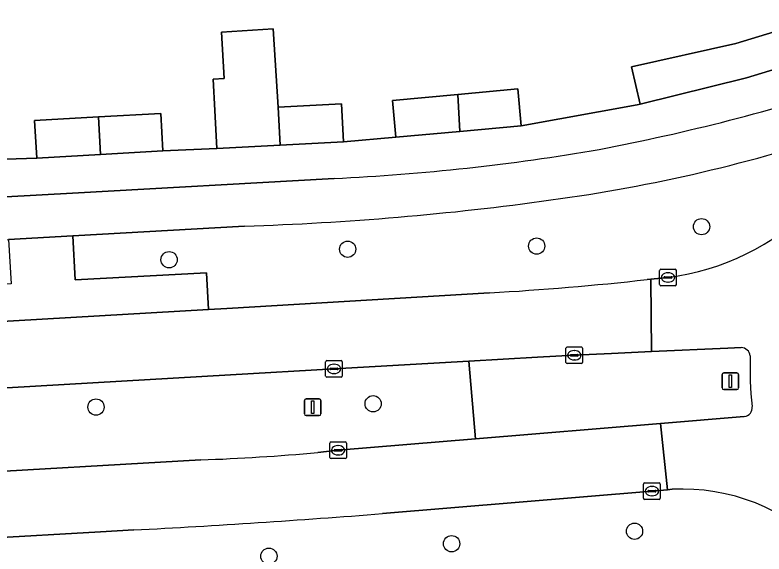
# Model space of a CAD drawing. Extents: x 158455 to 159797, y 387218 to 388672.
# Drawn here: x 159106.65 to 159151.64, y 387731.5 to 387763.85 of the extents above; entities that cross this region are included whole.
import ezdxf

# ---------------------------------------------------------------- set-up
doc = ezdxf.new("R2010")
doc.units = 0
for name, color, linetype in [('IMGEO_Berm_groen', 7, 'Continuous'), ('IMGEO_Boom', 7, 'Continuous'), ('IMGEO_Erf', 7, 'Continuous'), ('IMGEO_Fietspad_open', 7, 'Continuous'), ('IMGEO_Kolk', 7, 'Continuous'), ('IMGEO_Lichtmast', 7, 'Continuous'), ('IMGEO_Pand', 7, 'Continuous'), ('IMGEO_Rijbaan_lokaal_gesloten', 7, 'Continuous'), ('IMGEO_Voetpad_open', 7, 'Continuous')]:
    doc.layers.add(name, color=color, linetype=linetype)

msp = doc.modelspace()

# ---------------------------------------------------------------- linework, layer by layer
at = {"layer": 'IMGEO_Berm_groen'}
for points in [[(159120.438, 387751.184), (159110.121, 387750.601), (159110.266, 387747.95), (159118.152, 387748.385), (159118.285, 387746.166), (159119.379, 387746.229), (159135.155, 387747.173)], [(159144.618, 387747.972), (159144.846, 387747.995), (159145.876, 387748.099)], [(159150.275, 387743.891), (159149.468, 387743.854), (159144.893, 387743.645), (159142.486, 387743.535), (159140.248, 387743.425), (159138.033, 387743.316), (159133.905, 387743.077), (159134.323, 387738.411), (159145.434, 387739.335), (159150.46, 387739.753)], [(159133.905, 387743.077), (159125.815, 387742.609), (159119.603, 387742.245), (159101.318, 387741.201), (159086.074, 387740.295), (159081.052, 387740.039), (159081.341, 387735.099), (159083.315, 387735.202), (159102.57, 387736.28), (159117.824, 387737.147)], [(159124.842, 387737.593), (159126.063, 387737.724), (159134.323, 387738.411), (159133.905, 387743.077)], [(159146.132, 387735.384), (159145.84, 387735.357), (159144.911, 387735.272), (159128.737, 387733.925)], [(159113.785, 387732.943), (159111.784, 387732.831), (159097.802, 387732.031)]]:
    msp.add_lwpolyline(points, dxfattribs=at)
for centre, radius, start, end in [((159126.322, 387846.54), 94.622, 277.60508, 288.77586), ((159115.198, 387921.74), 170.637, 271.75981, 277.9658), ((159143.968, 387762.997), 15.019, 277.2978, 314.9278), ((159125.034, 387923.477), 176.594, 273.28549, 276.36705), ((159150.256, 387743.324), 0.567, 7.2768, 88.1234), ((159170.298, 387742.576), 19.496, 177.5885, 186.576), ((159150.413, 387740.272), 0.522, 275.1405, 7.7771), ((159113.096, 387866.977), 129.916, 272.08545, 275.18716), ((159146.75, 387723.564), 11.836, 43.6576, 92.9916), ((159084.671, 388290.551), 558.368, 272.9888, 274.52642)]:
    msp.add_arc(centre, radius, start, end, dxfattribs=at)
at = {"layer": 'IMGEO_Boom'}
for centre in [(159147.891, 387751.145), (159137.989, 387749.98), (159126.635, 387749.794), (159115.913, 387749.161), (159128.167, 387740.516), (159111.52, 387740.318), (159143.864, 387732.869), (159132.88, 387732.119), (159121.904, 387731.368)]:
    msp.add_circle(centre, 0.489, dxfattribs=at)
at = {"layer": 'IMGEO_Erf'}
msp.add_lwpolyline([(159104.848, 387755.163), (159107.959, 387755.26), (159107.831, 387757.514), (159111.662, 387757.731), (159115.412, 387757.944), (159115.54, 387755.69), (159118.774, 387755.832), (159118.655, 387758.125), (159118.558, 387760), (159119.217, 387760.04), (159119.049, 387762.828), (159122.17, 387763.016), (159122.453, 387758.323), (159126.274, 387758.522), (159126.394, 387756.229), (159129.524, 387756.51), (159129.323, 387758.725), (159133.248, 387759.083), (159136.865, 387759.412), (159137.066, 387757.197), (159144.017, 387758.45), (159144.207, 387758.488), (159143.688, 387760.738), (159149.954, 387762.142), (159153.643, 387763.267)], dxfattribs=at)
at = {"layer": 'IMGEO_Fietspad_open'}
for points in [[(159125.829, 387754.041), (159110.108, 387753.164), (159106.1, 387752.941), (159100.132, 387752.603)], [(159100.738, 387750.071), (159106.262, 387750.383), (159110.121, 387750.601), (159120.438, 387751.184)]]:
    msp.add_lwpolyline(points, dxfattribs=at)
for centre, radius, start, end in [((159118.227, 387879.647), 126.074, 280.75219, 288.03371), ((159126.322, 387846.54), 94.622, 277.60508, 288.77586), ((159119.887, 387881.727), 127.825, 272.66417, 279.84711), ((159115.198, 387921.74), 170.637, 271.75981, 277.9658)]:
    msp.add_arc(centre, radius, start, end, dxfattribs=at)
at = {"layer": 'IMGEO_Kolk'}
for p, q in [((159145.45, 387748.599), (159146.302, 387748.599)), ((159145.375, 387747.673), (159145.375, 387748.525)), ((159145.677, 387748.142), (159146.075, 387748.142)), ((159145.863, 387748.379), (159145.888, 387748.379)), ((159146.376, 387748.525), (159146.376, 387747.673)), ((159145.634, 387748.093), (159145.634, 387748.105)), ((159146.072, 387748.056), (159145.674, 387748.056)), ((159145.886, 387747.819), (159145.861, 387747.819)), ((159146.118, 387748.105), (159146.118, 387748.093)), ((159146.302, 387747.599), (159145.45, 387747.599)), ((159139.747, 387742.999), (159139.747, 387743.851)), ((159139.822, 387743.925), (159140.674, 387743.925)), ((159140.235, 387743.705), (159140.26, 387743.705)), ((159140.748, 387743.851), (159140.748, 387742.999)), ((159140.006, 387743.419), (159140.006, 387743.431)), ((159140.444, 387743.382), (159140.046, 387743.382)), ((159140.049, 387743.468), (159140.447, 387743.468)), ((159140.49, 387743.431), (159140.49, 387743.419)), ((159125.314, 387742.183), (159125.314, 387743.035)), ((159125.389, 387743.109), (159126.241, 387743.109)), ((159125.802, 387742.889), (159125.827, 387742.889)), ((159126.315, 387743.035), (159126.315, 387742.183)), ((159140.674, 387742.925), (159139.822, 387742.925)), ((159140.258, 387743.145), (159140.233, 387743.145)), ((159125.573, 387742.603), (159125.573, 387742.615)), ((159126.011, 387742.566), (159125.613, 387742.566)), ((159125.616, 387742.652), (159126.014, 387742.652)), ((159125.825, 387742.329), (159125.8, 387742.329)), ((159126.057, 387742.615), (159126.057, 387742.603)), ((159126.241, 387742.109), (159125.389, 387742.109)), ((159125.637, 387738.224), (159126.489, 387738.224)), ((159125.562, 387737.298), (159125.562, 387738.15)), ((159125.864, 387737.767), (159126.262, 387737.767)), ((159126.05, 387738.004), (159126.075, 387738.004)), ((159126.563, 387738.15), (159126.563, 387737.298)), ((159125.821, 387737.718), (159125.821, 387737.73)), ((159126.259, 387737.681), (159125.861, 387737.681)), ((159126.073, 387737.444), (159126.048, 387737.444)), ((159126.305, 387737.73), (159126.305, 387737.718)), ((159126.489, 387737.224), (159125.637, 387737.224)), ((159144.41, 387734.846), (159144.41, 387735.698)), ((159144.485, 387735.772), (159145.337, 387735.772)), ((159144.898, 387735.552), (159144.923, 387735.552)), ((159145.411, 387735.698), (159145.411, 387734.846)), ((159144.669, 387735.266), (159144.669, 387735.278)), ((159145.107, 387735.229), (159144.709, 387735.229)), ((159144.712, 387735.315), (159145.11, 387735.315)), ((159145.153, 387735.278), (159145.153, 387735.266)), ((159145.337, 387734.772), (159144.485, 387734.772)), ((159144.921, 387734.992), (159144.896, 387734.992))]:
    msp.add_line(p, q, dxfattribs=at)
for points in [[(159145.45, 387748.599), (159146.302, 387748.599)], [(159145.375, 387747.673), (159145.375, 387748.525)], [(159146.376, 387748.525), (159146.376, 387747.673)], [(159146.302, 387747.599), (159145.45, 387747.599)], [(159139.747, 387742.999), (159139.747, 387743.851)], [(159139.822, 387743.925), (159140.674, 387743.925)], [(159140.748, 387743.851), (159140.748, 387742.999)], [(159125.314, 387742.183), (159125.314, 387743.035)], [(159125.389, 387743.109), (159126.241, 387743.109)], [(159126.315, 387743.035), (159126.315, 387742.183)], [(159140.674, 387742.925), (159139.822, 387742.925)], [(159126.241, 387742.109), (159125.389, 387742.109)], [(159125.637, 387738.224), (159126.489, 387738.224)], [(159125.562, 387737.298), (159125.562, 387738.15)], [(159126.563, 387738.15), (159126.563, 387737.298)], [(159126.489, 387737.224), (159125.637, 387737.224)], [(159144.41, 387734.846), (159144.41, 387735.698)], [(159144.485, 387735.772), (159145.337, 387735.772)], [(159145.411, 387735.698), (159145.411, 387734.846)], [(159145.337, 387734.772), (159144.485, 387734.772)]]:
    msp.add_lwpolyline(points, dxfattribs=at)
for centre, radius, start, end in [((159145.452, 387748.523), 0.0765, 91.552, 178.448), ((159145.452, 387748.523), 0.0765, 91.552, 178.448), ((159146.3, 387748.523), 0.0765, 1.552, 88.448), ((159146.3, 387748.523), 0.0765, 1.552, 88.448), ((159145.674, 387748.102), 0.0403, 85.8775, 175.7526), ((159146.079, 387748.104), 0.0386, 1.7309, 96.639), ((159145.452, 387747.675), 0.0765, 181.552, 268.448), ((159145.452, 387747.675), 0.0765, 181.552, 268.448), ((159145.671, 387748.092), 0.0366, 178.938, 274.7102), ((159146.075, 387748.099), 0.043, 264.8664, 352.4533), ((159146.3, 387747.675), 0.0765, 271.552, 358.448), ((159146.3, 387747.675), 0.0765, 271.552, 358.448), ((159139.824, 387743.849), 0.0765, 91.552, 178.448), ((159139.824, 387743.849), 0.0765, 91.552, 178.448), ((159140.672, 387743.849), 0.0765, 1.552, 88.448), ((159140.672, 387743.849), 0.0765, 1.552, 88.448), ((159140.046, 387743.428), 0.0403, 85.8775, 175.7526), ((159140.043, 387743.418), 0.0366, 178.938, 274.7102), ((159140.447, 387743.425), 0.043, 264.8664, 352.4533), ((159140.451, 387743.43), 0.0386, 1.7309, 96.639), ((159125.391, 387743.033), 0.0765, 91.552, 178.448), ((159125.391, 387743.033), 0.0765, 91.552, 178.448), ((159126.239, 387743.033), 0.0765, 1.552, 88.448), ((159126.239, 387743.033), 0.0765, 1.552, 88.448), ((159139.824, 387743.001), 0.0765, 181.552, 268.448), ((159139.824, 387743.001), 0.0765, 181.552, 268.448), ((159140.672, 387743.001), 0.0765, 271.552, 358.448), ((159140.672, 387743.001), 0.0765, 271.552, 358.448), ((159125.613, 387742.612), 0.0403, 85.8775, 175.7526), ((159125.61, 387742.602), 0.0366, 178.938, 274.7102), ((159126.014, 387742.609), 0.043, 264.8664, 352.4533), ((159126.018, 387742.614), 0.0386, 1.7309, 96.639), ((159125.391, 387742.185), 0.0765, 181.552, 268.448), ((159125.391, 387742.185), 0.0765, 181.552, 268.448), ((159126.239, 387742.185), 0.0765, 271.552, 358.448), ((159126.239, 387742.185), 0.0765, 271.552, 358.448), ((159125.639, 387738.148), 0.0765, 91.552, 178.448), ((159125.639, 387738.148), 0.0765, 91.552, 178.448), ((159126.487, 387738.148), 0.0765, 1.552, 88.448), ((159126.487, 387738.148), 0.0765, 1.552, 88.448), ((159125.861, 387737.727), 0.0403, 85.8775, 175.7526), ((159126.266, 387737.729), 0.0386, 1.7309, 96.639), ((159125.858, 387737.717), 0.0366, 178.938, 274.7102), ((159126.262, 387737.724), 0.043, 264.8664, 352.4533), ((159125.639, 387737.3), 0.0765, 181.552, 268.448), ((159125.639, 387737.3), 0.0765, 181.552, 268.448), ((159126.487, 387737.3), 0.0765, 271.552, 358.448), ((159126.487, 387737.3), 0.0765, 271.552, 358.448), ((159144.487, 387735.696), 0.0765, 91.552, 178.448), ((159144.487, 387735.696), 0.0765, 91.552, 178.448), ((159145.335, 387735.696), 0.0765, 1.552, 88.448), ((159145.335, 387735.696), 0.0765, 1.552, 88.448), ((159144.709, 387735.275), 0.0403, 85.8775, 175.7526), ((159144.706, 387735.265), 0.0366, 178.938, 274.7102), ((159145.11, 387735.272), 0.043, 264.8664, 352.4533), ((159145.114, 387735.277), 0.0386, 1.7309, 96.639), ((159144.487, 387734.848), 0.0765, 181.552, 268.448), ((159144.487, 387734.848), 0.0765, 181.552, 268.448), ((159145.335, 387734.848), 0.0765, 271.552, 358.448), ((159145.335, 387734.848), 0.0765, 271.552, 358.448)]:
    msp.add_arc(centre, radius, start, end, dxfattribs=at)
for centre, major_axis, ratio, start_param, end_param in [((159145.862, 387748.099), (-0.387, 0.002), 0.722429, 4.712389, 7.853982), ((159145.887, 387748.099), (-0.39, 0.002), 0.717154, 1.570796, 4.712389), ((159140.234, 387743.425), (-0.387, 0.002), 0.722429, 4.712389, 7.853982), ((159140.259, 387743.425), (-0.39, 0.002), 0.717154, 1.570796, 4.712389), ((159125.801, 387742.609), (-0.387, 0.002), 0.722429, 4.712389, 7.853982), ((159125.826, 387742.609), (-0.39, 0.002), 0.717154, 1.570796, 4.712389), ((159126.049, 387737.724), (-0.387, 0.002), 0.722429, 4.712389, 7.853982), ((159126.074, 387737.724), (-0.39, 0.002), 0.717154, 1.570796, 4.712389), ((159144.897, 387735.272), (-0.387, 0.002), 0.722429, 4.712389, 7.853982), ((159144.922, 387735.272), (-0.39, 0.002), 0.717154, 1.570796, 4.712389)]:
    msp.add_ellipse(centre, major_axis=major_axis, ratio=ratio, start_param=start_param, end_param=end_param, dxfattribs=at)
at = {"layer": 'IMGEO_Lichtmast'}
for p, q in [((159149.124, 387741.471), (159149.124, 387742.271)), ((159149.124, 387742.271), (159149.124, 387741.471)), ((159149.224, 387742.371), (159150.014, 387742.371)), ((159150.014, 387742.371), (159149.224, 387742.371)), ((159150.114, 387742.271), (159150.114, 387741.471)), ((159150.114, 387741.471), (159150.114, 387742.271)), ((159150.014, 387741.371), (159149.224, 387741.371)), ((159149.224, 387741.371), (159150.014, 387741.371)), ((159124.038, 387739.909), (159124.038, 387740.709)), ((159124.038, 387740.709), (159124.038, 387739.909)), ((159124.138, 387740.809), (159124.928, 387740.809)), ((159124.928, 387740.809), (159124.138, 387740.809)), ((159125.028, 387740.709), (159125.028, 387739.909)), ((159125.028, 387739.909), (159125.028, 387740.709)), ((159124.928, 387739.809), (159124.138, 387739.809)), ((159124.138, 387739.809), (159124.928, 387739.809))]:
    msp.add_line(p, q, dxfattribs=at)
for points in [[(159149.544, 387742.246), (159149.694, 387742.246), (159149.694, 387741.496), (159149.544, 387741.496), (159149.544, 387742.246)], [(159124.458, 387740.684), (159124.608, 387740.684), (159124.608, 387739.934), (159124.458, 387739.934), (159124.458, 387740.684)]]:
    msp.add_lwpolyline(points, dxfattribs=at)
for centre, start, end in [((159149.224, 387742.271), 90, 180), ((159149.224, 387742.271), 90, 180), ((159150.014, 387742.271), 0, 90), ((159150.014, 387742.271), 360, 90), ((159149.224, 387741.471), 180, 270), ((159149.224, 387741.471), 180, 270), ((159150.014, 387741.471), 270, 0), ((159150.014, 387741.471), 270, 0), ((159124.138, 387740.709), 90, 180), ((159124.138, 387740.709), 90, 180), ((159124.928, 387740.709), 0, 90), ((159124.928, 387740.709), 360, 90), ((159124.138, 387739.909), 180, 270), ((159124.138, 387739.909), 180, 270), ((159124.928, 387739.909), 270, 0), ((159124.928, 387739.909), 270, 0)]:
    msp.add_arc(centre, 0.1, start, end, dxfattribs=at)
at = {"layer": 'IMGEO_Pand'}
for points in [[(159122.453, 387758.323), (159122.17, 387763.016), (159119.049, 387762.828), (159119.217, 387760.04), (159118.558, 387760), (159118.655, 387758.125), (159118.774, 387755.832), (159122.591, 387756.031)], [(159153.643, 387763.267), (159149.954, 387762.142), (159143.688, 387760.738), (159144.207, 387758.488), (159150.583, 387760.08), (159154.269, 387761.204)], [(159133.38, 387756.861), (159137.066, 387757.197), (159136.865, 387759.412), (159133.248, 387759.083)], [(159133.38, 387756.861), (159133.248, 387759.083), (159129.323, 387758.725), (159129.524, 387756.51)], [(159122.453, 387758.323), (159122.591, 387756.031), (159126.394, 387756.229), (159126.274, 387758.522)], [(159111.799, 387755.478), (159111.662, 387757.731), (159107.831, 387757.514), (159107.959, 387755.26)], [(159111.799, 387755.478), (159115.54, 387755.69), (159115.412, 387757.944), (159111.662, 387757.731)]]:
    msp.add_lwpolyline(points, close=True, dxfattribs=at)
at = {"layer": 'IMGEO_Rijbaan_lokaal_gesloten'}
for points in [[(159101.318, 387741.201), (159119.603, 387742.245), (159125.815, 387742.609), (159133.905, 387743.077), (159138.033, 387743.316), (159140.248, 387743.425), (159142.486, 387743.535), (159144.893, 387743.645), (159144.846, 387747.995), (159144.618, 387747.972)], [(159145.876, 387748.099), (159144.846, 387747.995), (159144.893, 387743.645), (159149.468, 387743.854), (159150.275, 387743.891)], [(159135.155, 387747.173), (159119.379, 387746.229), (159118.285, 387746.166), (159096.56, 387744.913), (159095.483, 387744.851), (159082.276, 387744.092), (159081.192, 387744.024), (159078.36, 387743.867), (159073.405, 387743.58), (159073.273, 387743.574), (159069.336, 387743.369), (159067.561, 387743.268), (159063.627, 387743.037), (159063.501, 387743.03), (159054.516, 387742.516), (159033.35, 387741.309)], [(159150.46, 387739.753), (159145.434, 387739.335), (159145.84, 387735.357), (159146.132, 387735.384)], [(159128.737, 387733.925), (159144.911, 387735.272), (159145.84, 387735.357), (159145.434, 387739.335), (159134.323, 387738.411), (159126.063, 387737.724), (159124.842, 387737.593)], [(159117.824, 387737.147), (159102.57, 387736.28), (159083.315, 387735.202), (159081.341, 387735.099), (159079.224, 387734.974), (159078.105, 387734.913), (159077.872, 387734.903), (159077.708, 387734.883), (159070.985, 387734.496), (159067.153, 387734.275), (159056.036, 387733.634), (159055.808, 387733.642), (159055.587, 387733.626), (159042.293, 387732.852), (158985.039, 387729.565), (158982.896, 387729.442), (158978.256, 387729.175)], [(159097.802, 387732.031), (159111.784, 387732.831), (159113.785, 387732.943)]]:
    msp.add_lwpolyline(points, dxfattribs=at)
for centre, radius, start, end in [((159143.968, 387762.997), 15.019, 277.2978, 314.9278), ((159125.034, 387923.477), 176.594, 273.28549, 276.36705), ((159150.256, 387743.324), 0.567, 7.2768, 88.1234), ((159170.298, 387742.576), 19.496, 177.5885, 186.576), ((159150.413, 387740.272), 0.522, 275.1405, 7.7771), ((159113.096, 387866.977), 129.916, 272.08545, 275.18716), ((159146.75, 387723.564), 11.836, 43.6576, 92.9916), ((159084.671, 388290.551), 558.368, 272.9888, 274.52642)]:
    msp.add_arc(centre, radius, start, end, dxfattribs=at)
at = {"layer": 'IMGEO_Voetpad_open'}
for points in [[(159164.832, 387764.792), (159161.121, 387763.414), (159157.845, 387762.295), (159154.269, 387761.204), (159150.583, 387760.08), (159144.207, 387758.488), (159144.017, 387758.45), (159137.066, 387757.197), (159133.38, 387756.861), (159129.524, 387756.51), (159126.394, 387756.229), (159122.591, 387756.031), (159118.774, 387755.832), (159115.54, 387755.69), (159111.799, 387755.478), (159107.959, 387755.26), (159104.848, 387755.163), (159100.964, 387754.907), (159098.642, 387754.721), (159097.147, 387754.578), (159095.716, 387754.401), (159093.793, 387754.104), (159086.695, 387752.451)], [(159100.132, 387752.603), (159106.1, 387752.941), (159110.108, 387753.164), (159125.829, 387754.041)]]:
    msp.add_lwpolyline(points, dxfattribs=at)
msp.add_lwpolyline([(159110.121, 387750.601), (159106.262, 387750.383), (159106.423, 387747.717), (159096.444, 387747.137), (159096.56, 387744.913), (159118.285, 387746.166), (159118.152, 387748.385), (159110.266, 387747.95)], close=True, dxfattribs=at)
for centre, radius, start, end in [((159118.227, 387879.647), 126.074, 280.75219, 288.03371), ((159119.887, 387881.727), 127.825, 272.66417, 279.84711)]:
    msp.add_arc(centre, radius, start, end, dxfattribs=at)

doc.saveas('drawing.dxf')
